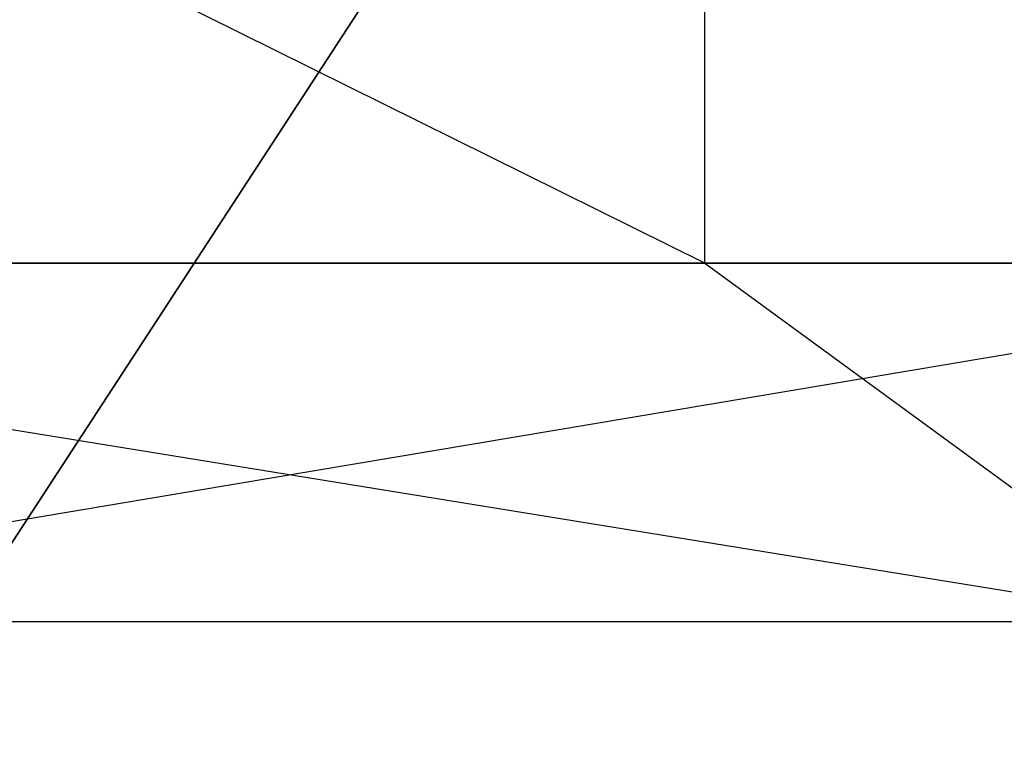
# Model space of a CAD drawing. Extents: x -172 to 172, y -29 to 28.
# Tile 537 of 656: x 15.5 to 19.75, y -16.38 to -13.25. Entities that reach past the tile are written whole.
import ezdxf

# ---------------------------------------------------------------- set-up
doc = ezdxf.new("R2010")
doc.units = 0
doc.header["$LTSCALE"] = 25.4
doc.layers.get('0').update_dxf_attribs({"linetype": 'CONTINUOUS'})

# ---------------------------------------------------------------- blocks, each defined once
blk = doc.blocks.new('RYFLO_AURA_STL')
at = {"color": 0}
for p, q in [((22.8993, -4.1087, -119), (8.8127, -25.6949, -119)), ((8.8127, -25.6949, -120), (22.8993, -4.1087, -120)), ((8.8127, -25.6949, -120), (22.8993, -4.1087, -120)), ((22.8993, -4.1087, -119), (8.8127, -25.6949, -119))]:
    blk.add_line(p, q, dxfattribs=at)

msp = doc.modelspace()

# ---------------------------------------------------------------- linework, layer by layer
at = {"color": 0}
for p, q in [((18.4532, -14.2997, -1414.7603), (4.9398, -7.5997, -1415.6793)), ((18.4532, -14.2997, -1414.7603), (4.9398, -7.5997, -1415.6793)), ((18.4532, -14.2997, -1414.7603), (18.4532, -7.5997, -1414.7603)), ((18.4532, -14.2997, -1414.7603), (18.4532, -7.5997, -1414.7603)), ((18.4532, -14.2997, -1414.7603), (11.0476, -14.2997, -1415.396)), ((11.0476, -14.2997, -1415.396), (20.5682, -15.8448, -1414.2731)), ((18.4532, -14.2997, -1414.7603), (11.0476, -14.2997, -1415.396)), ((11.0476, -14.2997, -1415.396), (20.5682, -15.8448, -1414.2731)), ((12.8934, -15.8448, -1071.478), (22.0949, -14.2997, -1072.171)), ((12.8934, -15.8448, -1071.478), (22.0949, -14.2997, -1072.171)), ((12.9117, -14.2997, -1071.234), (22.0949, -14.2997, -1072.171)), ((12.9117, -14.2997, -1071.234), (22.0949, -14.2997, -1072.171)), ((20.5975, -14.2997, -1414.516), (18.4532, -14.2997, -1414.7603)), ((18.4532, -14.2997, -1414.7603), (20.5682, -15.8448, -1414.2731)), ((18.4532, -14.2997, -1414.7603), (20.5682, -15.8448, -1414.2731)), ((20.5975, -14.2997, -1414.516), (18.4532, -14.2997, -1414.7603)), ((11.0319, -15.8448, -1415.1517), (20.5682, -15.8448, -1414.2731)), ((11.0319, -15.8448, -1415.1517), (20.5682, -15.8448, -1414.2731)), ((12.8934, -15.8448, -1071.478), (22.4197, -15.8448, -1072.4601)), ((12.8934, -15.8448, -1071.478), (22.4197, -15.8448, -1072.4601))]:
    msp.add_line(p, q, dxfattribs=at)

# ---------------------------------------------------------------- block references
msp.add_blockref('RYFLO_AURA_STL', (0, 0), dxfattribs=at)

doc.saveas('drawing.dxf')
